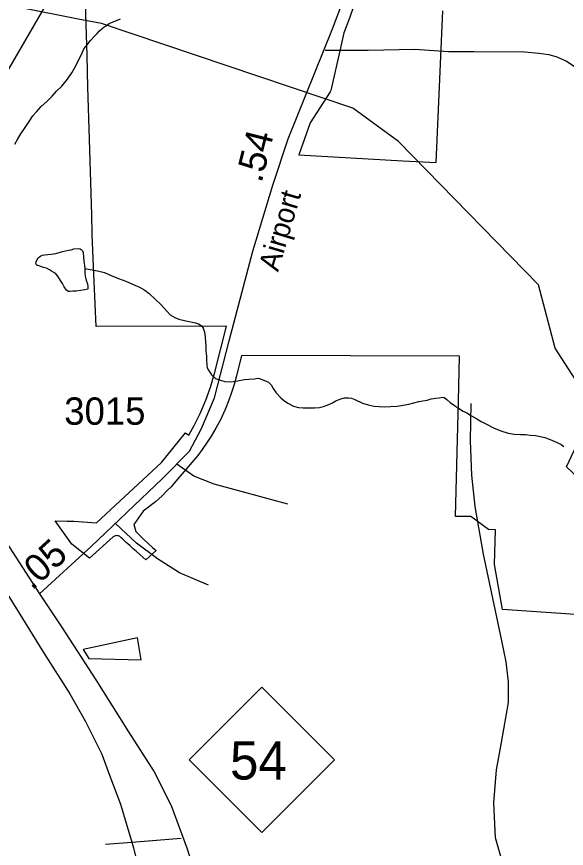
# Model space of a CAD drawing. Extents: x 2001466 to 2224147, y 644118 to 847247.
# Drawn here: x 2049769 to 2052286, y 759471 to 763279 of the extents above; entities that cross this region are included whole.
import ezdxf

# ---------------------------------------------------------------- set-up
doc = ezdxf.new("R2010")
doc.units = 0
for name, color, linetype in [('Exist Boundary Political City Limit New Hole', 7, 'Continuous'), ('Exist Hydrographic Misc Water Feature', 7, 'Continuous'), ('Exist Railroad Mainline', 7, 'Continuous'), ('Exist Road Non-System Type 51', 7, 'Continuous'), ('Exist Road Primary NC Attributed', 7, 'Continuous'), ('Exist Road Primary NC Shield CELL', 7, 'Continuous'), ('Exist Road Primary NC Shield Number Label', 7, 'Continuous'), ('Exist Road Secondary Mileage Hundredths English Label', 7, 'Continuous'), ('Exist Road Secondary Type 51 Attributed', 7, 'Continuous'), ('Exist Road Secondary Type 51 Label', 7, 'Continuous'), ('Exist Road Secondary Type 51 Number Label', 7, 'Continuous'), ('Map Preparation Boundary City Limit Buffer Line', 7, 'Continuous')]:
    doc.layers.add(name, color=color, linetype=linetype)

msp = doc.modelspace()

# ---------------------------------------------------------------- linework, layer by layer
at = {"layer": 'Exist Boundary Political City Limit New Hole'}
for points in [[(2051585.4, 763945.8), (2052386.8, 763850.4), (2052933.1, 763759.1), (2053123.6, 763727.4), (2053697.9, 763714.3), (2053682.6, 763285.3), (2053645.2, 762255.6), (2053454.4, 762256), (2053419.2, 760457.4), (2053134.8, 760475.4), (2052952.6, 760498.4), (2052838, 760506.3), (2051993.8, 760565.5), (2051957.8, 760770.2)], [(2051957.8, 760770.2), (2051961.5, 760929.5), (2051929.5, 760930.5), (2051848.2, 760989.9), (2051787.9, 760990.8), (2051778.5, 760991), (2051791.6, 761520.4), (2051796.6, 761724.8), (2050798.9, 761727.5), (2050775.2, 761634.1), (2050764.8, 761594.2), (2050752.1, 761554), (2050741.2, 761523.4), (2050723.8, 761480.6), (2050702, 761433.8), (2050681.8, 761395.4), (2050659.5, 761357.7), (2050638.8, 761325.8), (2050619.1, 761297.7), (2050598.2, 761270.3), (2050489.1, 761142.4), (2050476, 761126), (2050459.2, 761109.2), (2050435.2, 761085.4), (2050404.4, 761057.9), (2050348.1, 761015), (2050305.6, 760954.4), (2050315.4, 760922.3), (2050331.4, 760905.3), (2050350.2, 760886.1), (2050370.8, 760866.9), (2050391, 760849.2), (2050408.1, 760835.2), (2050360.8, 760791.9), (2050334.8, 760815.2), (2050315.8, 760831.2), (2050303.5, 760843.2), (2050296.5, 760849.2), (2050288, 760857.6), (2050278.9, 760865.2), (2050271.1, 760872.1), (2050264.8, 760877.8), (2050260.9, 760881.4), (2050253.6, 760887.8), (2050247, 760893.7), (2050241.4, 760898.9), (2050238.8, 760900.4), (2050235.2, 760901.9), (2050233, 760902.5), (2050228, 760903.1), (2050223.4, 760902.8), (2050221, 760902.2), (2050216.9, 760900.8), (2050214, 760899.1), (2050210.9, 760896.9), (2050103.4, 760799.8), (2050022.4, 760863.4), (2049946, 760970.2), (2049999.9, 760969.8), (2050031.6, 760969.8), (2050134.2, 760962.2), (2050432.8, 761237.6), (2050541.8, 761374.3), (2050556.9, 761362.4), (2050583.8, 761410.1), (2050609.5, 761461.5), (2050635.8, 761523), (2050656.9, 761582.5), (2050675, 761645.4), (2050729.9, 761861.3), (2050133.2, 761861.2), (2050120.4, 762171.4), (2050115.8, 762282.6), (2050113.1, 762372.2), (2050102.9, 762718.5), (2050095.8, 762956.9), (2050091.5, 763101.7), (2050083.1, 763386.5)], [(2051311.2, 763326), (2051293.1, 763272.3), (2051271, 763213.1), (2051267.6, 763204.4), (2051252.4, 763136.9), (2051208.1, 762940.4), (2051204, 762934.2), (2051112.9, 762793.1), (2051060.6, 762646.4), (2051536.9, 762619.4), (2051690.6, 762610.7), (2051720.5, 763306)], [(2050100.5, 760340.7), (2050339.4, 760334.9), (2050322.8, 760434.9), (2050074.5, 760381.6), (2050100.5, 760340.7)]]:
    msp.add_lwpolyline(points, dxfattribs=at)
at = {"layer": 'Exist Hydrographic Misc Water Feature'}
for points in [[(2050050.7, 763268), (2049782, 763320.5), (2049124, 763396.3), (2048974.1, 763327.2), (2048908.1, 763230.1), (2048908.1, 762879), (2048959.2, 762746.7)], [(2049760.3, 762695.2), (2049774.4, 762719), (2049788.2, 762743.3), (2049808.1, 762771.1), (2049826.1, 762799.2), (2049844, 762825.3), (2049860.2, 762843.1), (2049882.1, 762867.4), (2049908.1, 762891.4), (2049932.1, 762915.3), (2049952, 762937.5), (2049975.8, 762961.4), (2050002.1, 762993.2), (2050021.5, 763021.5), (2050039.8, 763053.6), (2050053.7, 763083.5), (2050065.8, 763105.6), (2050077.3, 763131.4), (2050091.5, 763149.6), (2050107.4, 763169.5), (2050125.3, 763189.5), (2050137.6, 763201.8), (2050149.3, 763213.9), (2050169.4, 763231.9), (2050179.6, 763237.6), (2050193.2, 763247.7), (2050211.6, 763255.9), (2050245.2, 763269.8)], [(2052537, 760630.2), (2052528.1, 760869.2), (2052428, 761018.9), (2052394, 761118), (2052286.1, 761218.6), (2052369, 761394.1), (2052360.2, 761568.2), (2052235.1, 761761.1), (2052159, 762051.3), (2051517, 762707.5), (2051308, 762859.5), (2050157.1, 763247.2), (2050050.7, 763268)], [(2050081.4, 762125.6), (2050081.4, 762115.8), (2050081.4, 762105.7), (2050083.5, 762091.6), (2050085.7, 762079.5), (2050089.6, 762067.6), (2050093.5, 762055.6), (2050095.4, 762043.6), (2050095.6, 762031.8), (2050081.6, 762027.8), (2050061.3, 762025.6), (2050041.6, 762021.7), (2050025.8, 762021.6), (2050013.5, 762021.5), (2050005.3, 762021.5), (2049997.5, 762027.6), (2049987.5, 762041.7), (2049979.5, 762057.5), (2049969.4, 762071.6), (2049957.6, 762091.2), (2049949.4, 762101.4), (2049939.3, 762107.4), (2049929.3, 762113.3), (2049919.2, 762119.3), (2049905.3, 762127.5), (2049891.5, 762131.3), (2049875.5, 762137.3), (2049867.3, 762139.4), (2049861.4, 762139.1), (2049859.5, 762143.4), (2049857.1, 762149.5), (2049859.3, 762157.3), (2049863, 762167.2), (2049867.5, 762173.1), (2049873.3, 762179.5), (2049879.4, 762183.4), (2049887.2, 762187.5), (2049897.3, 762189.2), (2049911.4, 762189.5), (2049927.4, 762191.5), (2049949.4, 762195.5), (2049979.3, 762203.6), (2050007, 762209.5), (2050019.3, 762211.7), (2050031.4, 762215.5), (2050051.3, 762217.8), (2050059.5, 762215.7), (2050065, 762213.7), (2050071.2, 762207.5), (2050073.4, 762199.8), (2050075.3, 762177.6), (2050077.3, 762157.4), (2050079.6, 762139.7), (2050081.4, 762125.6)], [(2050081.4, 762125.6), (2050139.2, 762116), (2050171.4, 762107.9), (2050201.6, 762094), (2050235.2, 762079.9), (2050269.4, 762067.9), (2050299.4, 762054), (2050331.6, 762040.2), (2050355.6, 762026.4), (2050375.9, 762012.3), (2050405.6, 761984.3), (2050427.3, 761962.4), (2050445.8, 761942.5), (2050457.9, 761928.5), (2050471.6, 761914.6), (2050493.8, 761902.4), (2050511.6, 761894.4), (2050544, 761886.7), (2050587.7, 761876.8), (2050602, 761872.6), (2050609.8, 761868.6), (2050615.6, 761862.8), (2050623.8, 761852.7), (2050630.1, 761834.7), (2050632, 761812.9), (2050633.8, 761788.6), (2050636.1, 761768.8), (2050635.7, 761749), (2050638.1, 761724.7), (2050637.9, 761708.9), (2050640, 761682.6), (2050642.2, 761672.6), (2050645.9, 761662.7), (2050656.2, 761646.9), (2050661.9, 761638.7), (2050680.2, 761623), (2050702.3, 761614.8), (2050722, 761609), (2050750.3, 761607.1), (2050780.2, 761611.1), (2050812.2, 761617.2), (2050832.1, 761619), (2050856.3, 761621.1), (2050876.2, 761623.3), (2050900.4, 761615.2), (2050922.1, 761605.4), (2050934, 761593.4), (2050944.1, 761577.3), (2050958.2, 761557.3), (2050978.5, 761533.6), (2050990.4, 761523.6), (2051010.3, 761509.7), (2051036.3, 761495.6), (2051060.3, 761489.5), (2051080.4, 761487.6), (2051110.4, 761487.6), (2051132.5, 761487.9), (2051156.5, 761489.9), (2051174.5, 761493.7), (2051190.5, 761499.8), (2051212.1, 761509.9), (2051230.5, 761520.1), (2051254.1, 761529.9), (2051270.1, 761533.9), (2051288.3, 761534), (2051302.1, 761531.9), (2051318.1, 761526.2), (2051352.5, 761510.1), (2051378.4, 761502.1), (2051406.2, 761496.2), (2051428.4, 761494.1), (2051454, 761492.2), (2051480.3, 761494.3), (2051512.1, 761496.4), (2051538.3, 761500.5), (2051564.5, 761504.7), (2051588.3, 761510.4), (2051610.3, 761516.8), (2051628.3, 761520.6), (2051648.2, 761522.8), (2051667.9, 761528.7), (2051688.2, 761532.6), (2051704.2, 761534.6), (2051718.1, 761536.9), (2051726.3, 761534.9), (2051732.5, 761530.7), (2051738.2, 761527), (2051754, 761512.8), (2051774.3, 761498.8), (2051792.4, 761487.2), (2051814.1, 761472.9), (2051830.3, 761465.2), (2051852.2, 761450.9), (2051876.6, 761437.1), (2051896.3, 761425.1), (2051920.7, 761413.3), (2051952.5, 761397.2), (2051986.3, 761383.5), (2052020.4, 761371.5), (2052046.4, 761367.5)], [(2052046.4, 761367.5), (2052076.4, 761365.4), (2052098.5, 761365.7), (2052120.2, 761363.6), (2052144.6, 761361.6), (2052168.4, 761357.5), (2052188.3, 761351.7), (2052204.3, 761345.6), (2052222.6, 761337.9), (2052244.7, 761329.7), (2052262.5, 761319.7), (2052274.8, 761311.8)]]:
    msp.add_lwpolyline(points, dxfattribs=at)
at = {"layer": 'Exist Railroad Mainline'}
msp.add_lwpolyline([(2048319.7, 762859.2), (2048418.2, 762704.7), (2048602.5, 762423), (2048773, 762153.5), (2048773.3, 762153), (2048885.4, 761977.2), (2049022.9, 761758.3), (2049193.3, 761484.8), (2049423.8, 761116.1), (2049625.2, 760796), (2049776.3, 760554.9), (2049892.5, 760368.5), (2050012.6, 760178), (2050084, 760052.6), (2050159, 759903), (2050195, 759806.3), (2050244.3, 759673.3), (2050296.4, 759500), (2050304.2, 759474), (2050350.4, 759289.1)], dxfattribs=at)
at = {"layer": 'Exist Road Non-System Type 51'}
for p, q in [((2050176.6, 759490.6), (2050296.4, 759500)), ((2050296.4, 759500), (2050523.1, 759517.6))]:
    msp.add_line(p, q, dxfattribs=at)
for points in [[(2048792.3, 762315.7), (2049072.9, 762501.2), (2049213.2, 762566.4), (2049373.5, 762641.6), (2049498.8, 762721.8), (2049583.9, 762812.1), (2049679.1, 762947.4), (2049949.7, 763413.7), (2050090, 763699.5), (2050135.1, 763875), (2050170.1, 763990.3), (2050323.6, 764632.7)], [(2051181.3, 763125.5), (2051378.1, 763125.5), (2051592, 763130.8), (2051746.1, 763119.5), (2051863.1, 763119.5), (2052094.8, 763117.6), (2052160.7, 763112.2), (2052206.6, 763105.3), (2052242.4, 763094.6), (2052286, 763075.7), (2052349.1, 763034.4)], [(2052009.1, 759353.9), (2051962.4, 759519.3), (2051953.5, 759679.5), (2051966.9, 759830.8), (2051989.1, 759955.4), (2052021.6, 760139.1), (2052021.6, 760233.5), (2052009.8, 760324.9), (2051989.2, 760428.2), (2051906.6, 760817.6), (2051868.3, 761036), (2051853.6, 761180.5), (2051847.7, 761336.9), (2051850.6, 761508)], [(2051010.4, 761047.8), (2050674.3, 761139.2), (2050579.9, 761174.6), (2050502.3, 761230.8)], [(2050647.7, 760676), (2050515.1, 760732.1), (2050414.8, 760797), (2050317.5, 760867.8), (2050221.5, 760959)]]:
    msp.add_lwpolyline(points, dxfattribs=at)
at = {"layer": 'Exist Road Primary NC Attributed'}
for points in [[(2048470, 762874.7), (2048642.2, 762621.9), (2048875.5, 762231.4), (2049108.8, 761862.6), (2049248.8, 761638.8), (2049496.6, 761246.6), (2049686.5, 760924.6), (2049874, 760636.3)], [(2049874, 760636.3), (2049977, 760480.5), (2050131.5, 760243.4), (2050281.1, 760005.1), (2050398.6, 759821.5), (2050477.4, 759667.7), (2050549.8, 759469.6), (2050656, 759135.5), (2050775.1, 758785.2), (2050932.8, 758307), (2051032.6, 758050.9), (2051179, 757588), (2051249.8, 757378.6), (2051277.2, 757256.2)]]:
    msp.add_lwpolyline(points, dxfattribs=at)
at = {"layer": 'Exist Road Primary NC Shield CELL'}
msp.add_lwpolyline([(2050559.1, 759876.1), (2050892.1, 760209.1), (2051225.1, 759876.1), (2050892.1, 759543.1)], close=True, dxfattribs=at)
at = {"layer": 'Exist Road Secondary Type 51 Attributed'}
msp.add_lwpolyline([(2049874, 760636.3), (2050110, 760852.7), (2050436.7, 761164.3), (2050560.7, 761290), (2050615.4, 761393), (2050674.9, 761533.9), (2050742.5, 761794.8), (2050850.4, 762204.7), (2050942.1, 762507.5), (2051012.9, 762720.1), (2051215.7, 763223.3), (2051310.6, 763475.4), (2051331.6, 763604.2), (2051413.6, 764629.3)], dxfattribs=at)
at = {"layer": 'Map Preparation Boundary City Limit Buffer Line'}
for points in [[(2051585.4, 763945.8), (2052386.8, 763850.4), (2052933.1, 763759.1), (2053123.6, 763727.4), (2053697.9, 763714.3), (2053682.6, 763285.3), (2053645.2, 762255.6), (2053454.4, 762256), (2053419.2, 760457.4), (2053134.8, 760475.4), (2052952.6, 760498.4), (2052838, 760506.3), (2051993.8, 760565.5), (2051957.8, 760770.2)], [(2051957.8, 760770.2), (2051961.5, 760929.5), (2051929.5, 760930.5), (2051848.2, 760989.9), (2051787.9, 760990.8), (2051778.5, 760991), (2051791.6, 761520.4), (2051796.6, 761724.8), (2050798.9, 761727.5), (2050775.2, 761634.1), (2050764.8, 761594.2), (2050752.1, 761554), (2050741.2, 761523.4), (2050723.8, 761480.6), (2050702, 761433.8), (2050681.8, 761395.4), (2050659.5, 761357.7), (2050638.8, 761325.8), (2050619.1, 761297.7), (2050598.2, 761270.3), (2050489.1, 761142.4), (2050476, 761126), (2050459.2, 761109.2), (2050435.2, 761085.4), (2050404.4, 761057.9), (2050348.1, 761015), (2050305.6, 760954.4), (2050315.4, 760922.3), (2050331.4, 760905.3), (2050350.2, 760886.1), (2050370.8, 760866.9), (2050391, 760849.2), (2050408.1, 760835.2), (2050360.8, 760791.9), (2050334.8, 760815.2), (2050315.8, 760831.2), (2050303.5, 760843.2), (2050296.5, 760849.2), (2050288, 760857.6), (2050278.9, 760865.2), (2050271.1, 760872.1), (2050264.8, 760877.8), (2050260.9, 760881.4), (2050253.6, 760887.8), (2050247, 760893.7), (2050241.4, 760898.9), (2050238.8, 760900.4), (2050235.2, 760901.9), (2050233, 760902.5), (2050228, 760903.1), (2050223.4, 760902.8), (2050221, 760902.2), (2050216.9, 760900.8), (2050214, 760899.1), (2050210.9, 760896.9), (2050103.4, 760799.8), (2050022.4, 760863.4), (2049946, 760970.2), (2049999.9, 760969.8), (2050031.6, 760969.8), (2050134.2, 760962.2), (2050432.8, 761237.6), (2050541.8, 761374.3), (2050556.9, 761362.4), (2050583.8, 761410.1), (2050609.5, 761461.5), (2050635.8, 761523), (2050656.9, 761582.5), (2050675, 761645.4), (2050729.9, 761861.3), (2050133.2, 761861.2), (2050120.4, 762171.4), (2050115.8, 762282.6), (2050113.1, 762372.2), (2050102.9, 762718.5), (2050095.8, 762956.9), (2050091.5, 763101.7), (2050083.1, 763386.5)], [(2051311.2, 763326), (2051293.1, 763272.3), (2051271, 763213.1), (2051267.6, 763204.4), (2051252.4, 763136.9), (2051208.1, 762940.4), (2051204, 762934.2), (2051112.9, 762793.1), (2051060.6, 762646.4), (2051536.9, 762619.4), (2051690.6, 762610.7), (2051720.5, 763306)], [(2050100.5, 760340.7), (2050339.4, 760334.9), (2050322.8, 760434.9), (2050074.5, 760381.6), (2050100.5, 760340.7)]]:
    msp.add_lwpolyline(points, dxfattribs=at)

# ---------------------------------------------------------------- texts
at = {"layer": 'Exist Road Primary NC Shield Number Label'}
msp.add_text('54', height=175, dxfattribs=at).set_placement((2050746.2, 759786.4))
at = {"layer": 'Exist Road Secondary Mileage Hundredths English Label'}
for s, rotation, p in [('.54', 75.9526, (2050890.5, 762514.5)), ('.05', 42.511, (2049839.4, 760649.2))]:
    msp.add_text(s, height=125, rotation=rotation, dxfattribs=at).set_placement(p)
at = {"layer": 'Exist Road Secondary Type 51 Label'}
msp.add_text('Airport', height=95, rotation=73.5072, dxfattribs=at).set_placement((2050966.3, 762107.8))
at = {"layer": 'Exist Road Secondary Type 51 Number Label'}
msp.add_text('3015', height=125, dxfattribs=at).set_placement((2049987.2, 761410.7))

doc.saveas('drawing.dxf')
